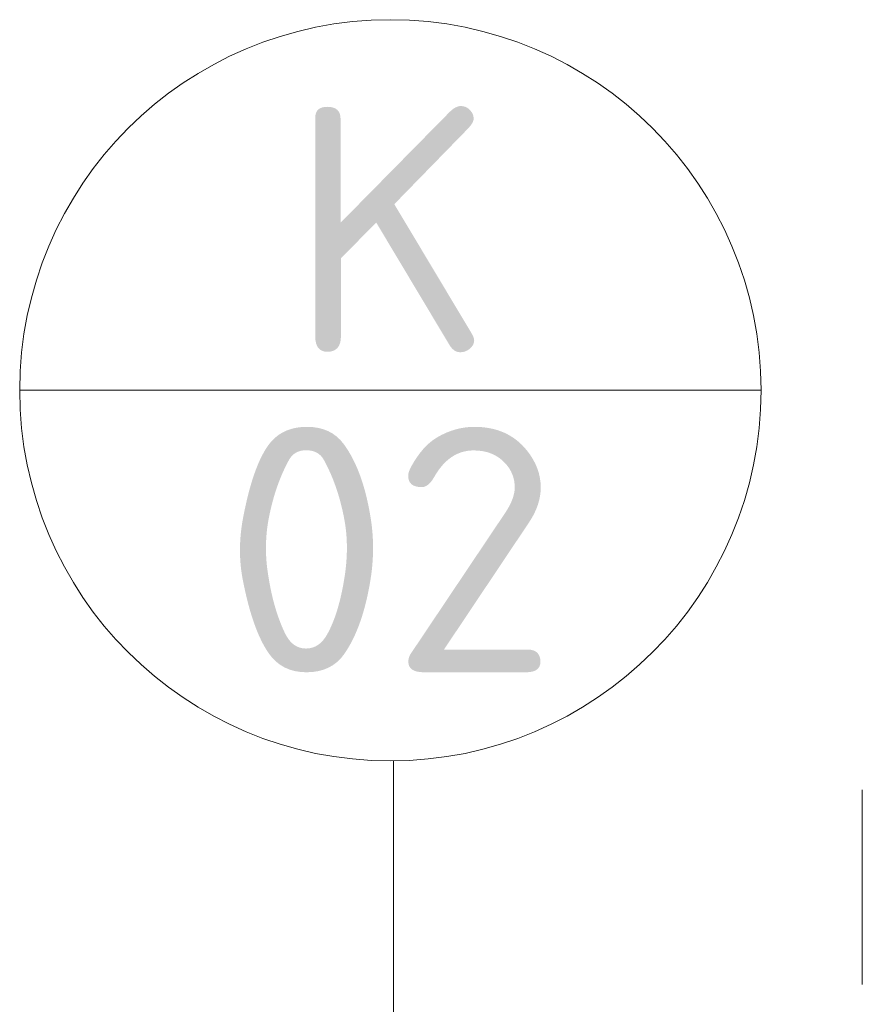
# Model space of a CAD drawing. Header units: millimetres. Extents: x -1695604 to 5289369, y -1488057 to 2187451.
# Tile 108 of 656: x 10627 to 12000, y -29035 to -27430. Entities that reach past the tile are written whole.
import ezdxf
from ezdxf.enums import TextEntityAlignment as Align

# ---------------------------------------------------------------- set-up
doc = ezdxf.new("R2010")
doc.units = ezdxf.units.MM
doc.linetypes.add('DASHDOT', pattern=[25.4, 12.7, -6.35, 0, -6.35])
doc.layers.add('A99_N_kce-pohl', color=1, linetype='Continuous', lineweight=9)
doc.layers.add('A99_N_znaceni 200', color=5, linetype='Continuous', lineweight=5)
doc.styles.add('A99_popis', font='isocpeur.ttf')

# ---------------------------------------------------------------- blocks, each defined once
blk = doc.blocks.new('*U20')
at = {"color": 0, "linetype": 'ByBlock'}
blk.add_line((-3.0199, 0), (3.0199, 0), dxfattribs=at)
blk.add_circle((0, 0), 3.0199, dxfattribs=at)
at = {"color": 0, "linetype": 'ByBlock', "style": 'A99_popis'}
for tag, p in [('KATEGORIE', (0, 1.31)), ('PRVEK', (0, -1.2979))]:
    blk.add_attdef(tag, text='', height=2, dxfattribs=at).set_placement(p, align=Align.MIDDLE_CENTER)

msp = doc.modelspace()

# ---------------------------------------------------------------- linework, layer by layer
at = {"layer": 'A99_N_kce-pohl', "color": 1, "linetype": 'DASHDOT', "lineweight": 5, "ltscale": 25}
msp.add_line((12000, -28685), (12000, -47075), dxfattribs=at)
at = {"layer": 'A99_N_znaceni 200', "lineweight": 5}
msp.add_lwpolyline([(11236, -28637.9), (11236, -30226.3)], dxfattribs=at)

# ---------------------------------------------------------------- block references
at = {"layer": 'A99_N_znaceni 200', "xscale": 200, "yscale": 200, "zscale": 200}
msp.add_blockref('*U20', (11231, -28034), dxfattribs=at).add_auto_attribs({'KATEGORIE': 'K', 'PRVEK': '02'})

doc.saveas('drawing.dxf')
